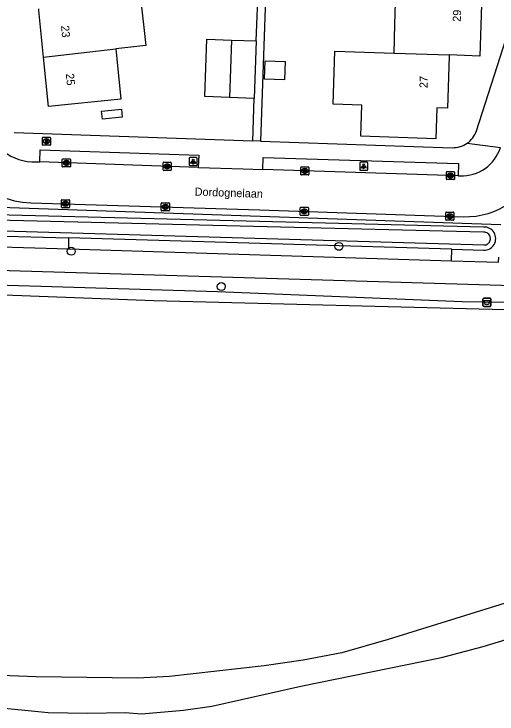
# Model space of a CAD drawing. Extents: x 158461 to 159795, y 387220 to 388672.
# Drawn here: x 159379.5 to 159438.9, y 387650.8 to 387737.1 of the extents above; entities that cross this region are included whole.
import ezdxf

# ---------------------------------------------------------------- set-up
doc = ezdxf.new("R2010")
doc.units = 0
for name, color, linetype in [('IMGEO_Afvalbak', 7, 'Continuous'), ('IMGEO_Boom', 7, 'Continuous'), ('IMGEO_Brandkraan', 7, 'Continuous'), ('IMGEO_Groenvoorziening', 7, 'Continuous'), ('IMGEO_Kolk', 7, 'Continuous'), ('IMGEO_Lichtpunt', 7, 'Continuous'), ('IMGEO_Openbare_ruimte_label', 7, 'Continuous'), ('IMGEO_Pand', 7, 'Continuous'), ('IMGEO_Pand_nummerreeks', 7, 'Continuous'), ('IMGEO_Rijbaan_lokaal_open', 7, 'Continuous'), ('IMGEO_Voetpad_halfverhard', 7, 'Continuous'), ('IMGEO_Voetpad_onverhard', 7, 'Continuous'), ('IMGEO_Voetpad_open', 7, 'Continuous'), ('IMGEO_Waterloop', 7, 'Continuous')]:
    doc.layers.add(name, color=color, linetype=linetype)

msp = doc.modelspace()

# ---------------------------------------------------------------- linework, layer by layer
at = {"layer": 'IMGEO_Afvalbak'}
for p, q in [((159437.216, 387701.187), (159437.216, 387701.987)), ((159437.216, 387701.987), (159437.216, 387701.187)), ((159437.316, 387702.087), (159438.106, 387702.087)), ((159438.106, 387702.087), (159437.316, 387702.087)), ((159438.206, 387701.987), (159438.206, 387701.187)), ((159438.206, 387701.187), (159438.206, 387701.987)), ((159438.106, 387701.087), (159437.316, 387701.087)), ((159437.316, 387701.087), (159438.106, 387701.087))]:
    msp.add_line(p, q, dxfattribs=at)
msp.add_lwpolyline([(159437.359, 387701.801), (159438.063, 387701.801), (159437.914, 387701.331), (159437.508, 387701.331), (159437.359, 387701.801)], dxfattribs=at)
for centre, start, end in [((159437.316, 387701.987), 90, 180), ((159437.316, 387701.987), 90, 180), ((159438.106, 387701.987), 0, 90), ((159438.106, 387701.987), 360, 90), ((159437.316, 387701.187), 180, 270), ((159437.316, 387701.187), 180, 270), ((159438.106, 387701.187), 270, 0), ((159438.106, 387701.187), 270, 0)]:
    msp.add_arc(centre, 0.1, start, end, dxfattribs=at)
at = {"layer": 'IMGEO_Boom'}
for centre in [(159419.471, 387708.482), (159386.503, 387707.882), (159404.986, 387703.528)]:
    msp.add_circle(centre, 0.489, dxfattribs=at)
at = {"layer": 'IMGEO_Brandkraan'}
for p, q in [((159382.945, 387721.014), (159382.945, 387721.866)), ((159383.02, 387721.94), (159383.872, 387721.94)), ((159383.433, 387721.72), (159383.458, 387721.72)), ((159383.946, 387721.866), (159383.946, 387721.014)), ((159383.872, 387720.94), (159383.02, 387720.94)), ((159383.456, 387721.16), (159383.431, 387721.16))]:
    msp.add_line(p, q, dxfattribs=at)
for points in [[(159382.945, 387721.014), (159382.945, 387721.866)], [(159383.02, 387721.94), (159383.872, 387721.94)], [(159383.293, 387721.64), (159383.293, 387721.24), (159383.506, 387721.24)], [(159383.524, 387721.64), (159383.293, 387721.64)], [(159383.472, 387721.559), (159383.418, 387721.559), (159383.418, 387721.483)], [(159383.418, 387721.483), (159383.471, 387721.483)], [(159383.48, 387721.407), (159383.418, 387721.407), (159383.418, 387721.326)], [(159383.946, 387721.866), (159383.946, 387721.014)], [(159383.872, 387720.94), (159383.02, 387720.94)], [(159383.418, 387721.326), (159383.48, 387721.326)]]:
    msp.add_lwpolyline(points, dxfattribs=at)
for centre, radius, start, end in [((159383.022, 387721.864), 0.0765, 91.55205, 178.44795), ((159383.022, 387721.864), 0.0765, 91.55205, 178.44795), ((159383.473, 387721.521), 0.0379, 267.82845, 90.93552), ((159383.481, 387721.366), 0.0404, 269.87594, 90.50774), ((159383.528, 387721.495), 0.145, 59.4692, 91.53667), ((159383.553, 387721.542), 0.0922, 285.51372, 58.15012), ((159383.558, 387721.35), 0.105, 301.31148, 78.98903), ((159383.87, 387721.864), 0.0765, 1.55205, 88.44795), ((159383.87, 387721.864), 0.0765, 1.55205, 88.44795), ((159383.022, 387721.016), 0.0765, 181.55205, 268.44795), ((159383.022, 387721.016), 0.0765, 181.55205, 268.44795), ((159383.512, 387721.491), 0.251, 268.66757, 293.53466), ((159383.87, 387721.016), 0.0765, 271.55205, 358.44795), ((159383.87, 387721.016), 0.0765, 271.55205, 358.44795)]:
    msp.add_arc(centre, radius, start, end, dxfattribs=at)
for centre, major_axis, ratio, start_param, end_param in [((159383.432, 387721.44), (-0.387, 0.002), 0.722429, 4.712389, 7.853982), ((159383.457, 387721.44), (-0.39, 0.002), 0.717154, 1.570796, 4.712389)]:
    msp.add_ellipse(centre, major_axis=major_axis, ratio=ratio, start_param=start_param, end_param=end_param, dxfattribs=at)
at = {"layer": 'IMGEO_Groenvoorziening'}
for points in [[(159437.299, 387710.866), (159373.925, 387712.451)], [(159373.751, 387709.88), (159386.156, 387709.516)], [(159386.156, 387709.516), (159386.156, 387708.167)], [(159433.373, 387708.129), (159386.156, 387709.516)], [(159433.346, 387706.713), (159433.373, 387708.129)], [(159433.373, 387708.129), (159437.311, 387708.013)]]:
    msp.add_lwpolyline(points, dxfattribs=at)
msp.add_arc((159437.363, 387709.44), 1.428, 267.90026, 92.58172, dxfattribs=at)
at = {"layer": 'IMGEO_Kolk'}
for p, q in [((159385.403, 387718.345), (159385.403, 387719.197)), ((159385.478, 387719.271), (159386.33, 387719.271)), ((159385.891, 387719.051), (159385.916, 387719.051)), ((159386.404, 387719.197), (159386.404, 387718.345)), ((159397.818, 387717.922), (159397.818, 387718.774)), ((159397.893, 387718.848), (159398.745, 387718.848)), ((159398.819, 387718.774), (159398.819, 387717.922)), ((159386.33, 387718.271), (159385.478, 387718.271)), ((159385.914, 387718.491), (159385.889, 387718.491)), ((159398.329, 387718.068), (159398.304, 387718.068)), ((159398.306, 387718.628), (159398.331, 387718.628)), ((159414.771, 387717.358), (159414.771, 387718.21)), ((159414.846, 387718.284), (159415.698, 387718.284)), ((159415.259, 387718.064), (159415.284, 387718.064)), ((159415.772, 387718.21), (159415.772, 387717.358)), ((159398.745, 387717.848), (159397.893, 387717.848)), ((159415.698, 387717.284), (159414.846, 387717.284)), ((159415.282, 387717.504), (159415.257, 387717.504)), ((159432.71, 387716.779), (159432.71, 387717.631)), ((159432.785, 387717.705), (159433.637, 387717.705)), ((159433.198, 387717.485), (159433.223, 387717.485)), ((159433.711, 387717.631), (159433.711, 387716.779)), ((159433.637, 387716.705), (159432.785, 387716.705)), ((159433.221, 387716.925), (159433.196, 387716.925)), ((159385.295, 387713.308), (159385.295, 387714.16)), ((159385.37, 387714.234), (159386.222, 387714.234)), ((159385.783, 387714.014), (159385.808, 387714.014)), ((159386.296, 387714.16), (159386.296, 387713.308)), ((159397.594, 387712.924), (159397.594, 387713.776)), ((159397.669, 387713.85), (159398.521, 387713.85)), ((159398.082, 387713.63), (159398.107, 387713.63)), ((159398.595, 387713.776), (159398.595, 387712.924)), ((159386.222, 387713.234), (159385.37, 387713.234)), ((159385.806, 387713.454), (159385.781, 387713.454)), ((159398.521, 387712.85), (159397.669, 387712.85)), ((159398.105, 387713.07), (159398.08, 387713.07)), ((159414.713, 387712.377), (159414.713, 387713.229)), ((159414.788, 387713.303), (159415.64, 387713.303)), ((159415.201, 387713.083), (159415.226, 387713.083)), ((159415.714, 387713.229), (159415.714, 387712.377)), ((159415.64, 387712.303), (159414.788, 387712.303)), ((159415.224, 387712.523), (159415.199, 387712.523)), ((159432.641, 387711.774), (159432.641, 387712.626)), ((159432.716, 387712.7), (159433.568, 387712.7)), ((159433.152, 387711.92), (159433.127, 387711.92)), ((159433.129, 387712.48), (159433.154, 387712.48)), ((159433.642, 387712.626), (159433.642, 387711.774)), ((159433.568, 387711.7), (159432.716, 387711.7))]:
    msp.add_line(p, q, dxfattribs=at)
for points in [[(159385.403, 387718.345), (159385.403, 387719.197)], [(159385.478, 387719.271), (159386.33, 387719.271)], [(159385.724, 387718.971), (159385.847, 387718.971), (159385.847, 387718.82), (159385.977, 387718.971), (159386.141, 387718.971), (159385.995, 387718.82), (159386.148, 387718.571), (159385.996, 387718.571), (159385.911, 387718.735), (159385.847, 387718.668), (159385.847, 387718.571), (159385.724, 387718.571), (159385.724, 387718.971)], [(159386.404, 387719.197), (159386.404, 387718.345)], [(159397.818, 387717.922), (159397.818, 387718.774)], [(159397.893, 387718.848), (159398.745, 387718.848)], [(159398.819, 387718.774), (159398.819, 387717.922)], [(159386.33, 387718.271), (159385.478, 387718.271)], [(159398.139, 387718.548), (159398.262, 387718.548), (159398.262, 387718.397), (159398.392, 387718.548), (159398.556, 387718.548), (159398.41, 387718.397), (159398.563, 387718.148), (159398.411, 387718.148), (159398.326, 387718.312), (159398.262, 387718.245), (159398.262, 387718.148), (159398.139, 387718.148), (159398.139, 387718.548)], [(159414.771, 387717.358), (159414.771, 387718.21)], [(159414.846, 387718.284), (159415.698, 387718.284)], [(159415.092, 387717.984), (159415.215, 387717.984), (159415.215, 387717.833), (159415.345, 387717.984), (159415.509, 387717.984), (159415.363, 387717.833), (159415.516, 387717.584), (159415.364, 387717.584), (159415.279, 387717.748), (159415.215, 387717.681), (159415.215, 387717.584), (159415.092, 387717.584), (159415.092, 387717.984)], [(159415.772, 387718.21), (159415.772, 387717.358)], [(159398.745, 387717.848), (159397.893, 387717.848)], [(159415.698, 387717.284), (159414.846, 387717.284)], [(159432.71, 387716.779), (159432.71, 387717.631)], [(159432.785, 387717.705), (159433.637, 387717.705)], [(159433.031, 387717.405), (159433.154, 387717.405), (159433.154, 387717.254), (159433.284, 387717.405), (159433.448, 387717.405), (159433.302, 387717.254), (159433.455, 387717.005), (159433.303, 387717.005), (159433.218, 387717.169), (159433.154, 387717.102), (159433.154, 387717.005), (159433.031, 387717.005), (159433.031, 387717.405)], [(159433.711, 387717.631), (159433.711, 387716.779)], [(159433.637, 387716.705), (159432.785, 387716.705)], [(159385.295, 387713.308), (159385.295, 387714.16)], [(159385.37, 387714.234), (159386.222, 387714.234)], [(159385.616, 387713.934), (159385.739, 387713.934), (159385.739, 387713.783), (159385.869, 387713.934), (159386.033, 387713.934), (159385.887, 387713.783), (159386.04, 387713.534), (159385.888, 387713.534), (159385.803, 387713.698), (159385.739, 387713.631), (159385.739, 387713.534), (159385.616, 387713.534), (159385.616, 387713.934)], [(159386.296, 387714.16), (159386.296, 387713.308)], [(159397.594, 387712.924), (159397.594, 387713.776)], [(159397.669, 387713.85), (159398.521, 387713.85)], [(159398.595, 387713.776), (159398.595, 387712.924)], [(159386.222, 387713.234), (159385.37, 387713.234)], [(159398.521, 387712.85), (159397.669, 387712.85)], [(159397.915, 387713.55), (159398.038, 387713.55), (159398.038, 387713.399), (159398.168, 387713.55), (159398.332, 387713.55), (159398.186, 387713.399), (159398.339, 387713.15), (159398.187, 387713.15), (159398.102, 387713.314), (159398.038, 387713.247), (159398.038, 387713.15), (159397.915, 387713.15), (159397.915, 387713.55)], [(159414.713, 387712.377), (159414.713, 387713.229)], [(159414.788, 387713.303), (159415.64, 387713.303)], [(159415.034, 387713.003), (159415.157, 387713.003), (159415.157, 387712.852), (159415.287, 387713.003), (159415.451, 387713.003), (159415.305, 387712.852), (159415.458, 387712.603), (159415.306, 387712.603), (159415.221, 387712.767), (159415.157, 387712.7), (159415.157, 387712.603), (159415.034, 387712.603), (159415.034, 387713.003)], [(159415.714, 387713.229), (159415.714, 387712.377)], [(159415.64, 387712.303), (159414.788, 387712.303)], [(159432.641, 387711.774), (159432.641, 387712.626)], [(159432.716, 387712.7), (159433.568, 387712.7)], [(159432.962, 387712.4), (159433.085, 387712.4), (159433.085, 387712.249), (159433.215, 387712.4), (159433.379, 387712.4), (159433.233, 387712.249), (159433.386, 387712), (159433.234, 387712), (159433.149, 387712.164), (159433.085, 387712.097), (159433.085, 387712), (159432.962, 387712), (159432.962, 387712.4)], [(159433.642, 387712.626), (159433.642, 387711.774)], [(159433.568, 387711.7), (159432.716, 387711.7)]]:
    msp.add_lwpolyline(points, dxfattribs=at)
for centre, start, end in [((159385.48, 387719.195), 91.55205, 178.44795), ((159385.48, 387719.195), 91.55205, 178.44795), ((159386.328, 387719.195), 1.55205, 88.44795), ((159386.328, 387719.195), 1.55205, 88.44795), ((159397.895, 387718.772), 91.55205, 178.44795), ((159397.895, 387718.772), 91.55205, 178.44795), ((159398.743, 387718.772), 1.55205, 88.44795), ((159398.743, 387718.772), 1.55205, 88.44795), ((159385.48, 387718.347), 181.55205, 268.44795), ((159385.48, 387718.347), 181.55205, 268.44795), ((159386.328, 387718.347), 271.55205, 358.44795), ((159386.328, 387718.347), 271.55205, 358.44795), ((159397.895, 387717.924), 181.55205, 268.44795), ((159397.895, 387717.924), 181.55205, 268.44795), ((159398.743, 387717.924), 271.55205, 358.44795), ((159398.743, 387717.924), 271.55205, 358.44795), ((159414.848, 387718.208), 91.55205, 178.44795), ((159414.848, 387718.208), 91.55205, 178.44795), ((159415.696, 387718.208), 1.55205, 88.44795), ((159415.696, 387718.208), 1.55205, 88.44795), ((159414.848, 387717.36), 181.55205, 268.44795), ((159414.848, 387717.36), 181.55205, 268.44795), ((159415.696, 387717.36), 271.55205, 358.44795), ((159415.696, 387717.36), 271.55205, 358.44795), ((159432.787, 387717.629), 91.55205, 178.44795), ((159432.787, 387717.629), 91.55205, 178.44795), ((159433.635, 387717.629), 1.55205, 88.44795), ((159433.635, 387717.629), 1.55205, 88.44795), ((159432.787, 387716.781), 181.55205, 268.44795), ((159432.787, 387716.781), 181.55205, 268.44795), ((159433.635, 387716.781), 271.55205, 358.44795), ((159433.635, 387716.781), 271.55205, 358.44795), ((159385.372, 387714.158), 91.55205, 178.44795), ((159385.372, 387714.158), 91.55205, 178.44795), ((159386.22, 387714.158), 1.55205, 88.44795), ((159386.22, 387714.158), 1.55205, 88.44795), ((159397.671, 387713.774), 91.55205, 178.44795), ((159397.671, 387713.774), 91.55205, 178.44795), ((159398.519, 387713.774), 1.55205, 88.44795), ((159398.519, 387713.774), 1.55205, 88.44795), ((159385.372, 387713.31), 181.55205, 268.44795), ((159385.372, 387713.31), 181.55205, 268.44795), ((159386.22, 387713.31), 271.55205, 358.44795), ((159386.22, 387713.31), 271.55205, 358.44795), ((159397.671, 387712.926), 181.55205, 268.44795), ((159397.671, 387712.926), 181.55205, 268.44795), ((159398.519, 387712.926), 271.55205, 358.44795), ((159398.519, 387712.926), 271.55205, 358.44795), ((159414.79, 387713.227), 91.55205, 178.44795), ((159414.79, 387713.227), 91.55205, 178.44795), ((159415.638, 387713.227), 1.55205, 88.44795), ((159415.638, 387713.227), 1.55205, 88.44795), ((159414.79, 387712.379), 181.55205, 268.44795), ((159414.79, 387712.379), 181.55205, 268.44795), ((159415.638, 387712.379), 271.55205, 358.44795), ((159415.638, 387712.379), 271.55205, 358.44795), ((159432.718, 387712.624), 91.55205, 178.44795), ((159432.718, 387712.624), 91.55205, 178.44795), ((159433.566, 387712.624), 1.55205, 88.44795), ((159433.566, 387712.624), 1.55205, 88.44795), ((159432.718, 387711.776), 181.55205, 268.44795), ((159432.718, 387711.776), 181.55205, 268.44795), ((159433.566, 387711.776), 271.55205, 358.44795), ((159433.566, 387711.776), 271.55205, 358.44795)]:
    msp.add_arc(centre, 0.0765, start, end, dxfattribs=at)
for centre, major_axis, ratio, start_param, end_param in [((159385.89, 387718.771), (-0.387, 0.002), 0.722429, 4.712389, 7.853982), ((159385.915, 387718.771), (-0.39, 0.002), 0.717154, 1.570796, 4.712389), ((159398.305, 387718.348), (-0.387, 0.002), 0.722429, 4.712389, 7.853982), ((159398.33, 387718.348), (-0.39, 0.002), 0.717154, 1.570796, 4.712389), ((159415.258, 387717.784), (-0.387, 0.002), 0.722429, 4.712389, 7.853982), ((159415.283, 387717.784), (-0.39, 0.002), 0.717154, 1.570796, 4.712389), ((159433.197, 387717.205), (-0.387, 0.002), 0.722429, 4.712389, 7.853982), ((159433.222, 387717.205), (-0.39, 0.002), 0.717154, 1.570796, 4.712389), ((159385.782, 387713.734), (-0.387, 0.002), 0.722429, 4.712389, 7.853982), ((159385.807, 387713.734), (-0.39, 0.002), 0.717154, 1.570796, 4.712389), ((159398.081, 387713.35), (-0.387, 0.002), 0.722429, 4.712389, 7.853982), ((159398.106, 387713.35), (-0.39, 0.002), 0.717154, 1.570796, 4.712389), ((159415.2, 387712.803), (-0.387, 0.002), 0.722429, 4.712389, 7.853982), ((159415.225, 387712.803), (-0.39, 0.002), 0.717154, 1.570796, 4.712389), ((159433.128, 387712.2), (-0.387, 0.002), 0.722429, 4.712389, 7.853982), ((159433.153, 387712.2), (-0.39, 0.002), 0.717154, 1.570796, 4.712389)]:
    msp.add_ellipse(centre, major_axis=major_axis, ratio=ratio, start_param=start_param, end_param=end_param, dxfattribs=at)
at = {"layer": 'IMGEO_Lichtpunt'}
for p, q in [((159401.023, 387719.338), (159401.023, 387718.531)), ((159401.023, 387719.338), (159401.023, 387718.531)), ((159401.925, 387719.433), (159401.117, 387719.433)), ((159401.925, 387719.433), (159401.117, 387719.433)), ((159402.019, 387718.531), (159402.019, 387719.338)), ((159402.019, 387718.531), (159402.019, 387719.338)), ((159422.036, 387718.757), (159422.036, 387717.95)), ((159422.036, 387718.757), (159422.036, 387717.95)), ((159422.938, 387718.852), (159422.13, 387718.852)), ((159422.938, 387718.852), (159422.13, 387718.852)), ((159423.032, 387717.95), (159423.032, 387718.757)), ((159423.032, 387717.95), (159423.032, 387718.757)), ((159401.117, 387718.437), (159401.925, 387718.437)), ((159401.117, 387718.437), (159401.925, 387718.437)), ((159422.13, 387717.856), (159422.938, 387717.856)), ((159422.13, 387717.856), (159422.938, 387717.856))]:
    msp.add_line(p, q, dxfattribs=at)
for points in [[(159401.397, 387719.002), (159401.436, 387718.974), (159401.248, 387718.712), (159401.21, 387718.739), (159401.397, 387719.002)], [(159401.499, 387718.954), (159401.546, 387718.954), (159401.546, 387718.632), (159401.499, 387718.632), (159401.499, 387718.954)], [(159401.609, 387718.974), (159401.647, 387719.001), (159401.834, 387718.739), (159401.795, 387718.711), (159401.609, 387718.974)], [(159422.41, 387718.421), (159422.449, 387718.393), (159422.261, 387718.131), (159422.223, 387718.158), (159422.41, 387718.421)], [(159422.512, 387718.373), (159422.559, 387718.373), (159422.559, 387718.051), (159422.512, 387718.051), (159422.512, 387718.373)], [(159422.622, 387718.393), (159422.66, 387718.42), (159422.847, 387718.158), (159422.808, 387718.13), (159422.622, 387718.393)]]:
    msp.add_lwpolyline(points, dxfattribs=at)
for centre in [(159401.522, 387719.136), (159422.535, 387718.555)]:
    msp.add_circle(centre, 0.0994, dxfattribs=at)
for centre, start, end in [((159401.117, 387719.338), 90, 180), ((159401.117, 387719.338), 90, 180), ((159401.925, 387719.338), 0, 90), ((159401.925, 387719.338), 0, 90), ((159422.13, 387718.757), 90, 180), ((159422.13, 387718.757), 90, 180), ((159422.938, 387718.757), 0, 90), ((159422.938, 387718.757), 0, 90), ((159401.117, 387718.531), 180, 270), ((159401.117, 387718.531), 180, 270), ((159401.925, 387718.531), 270, 0), ((159401.925, 387718.531), 270, 360), ((159422.13, 387717.95), 180, 270), ((159422.13, 387717.95), 180, 270), ((159422.938, 387717.95), 270, 0), ((159422.938, 387717.95), 270, 360)]:
    msp.add_arc(centre, 0.0946, start, end, dxfattribs=at)
at = {"layer": 'IMGEO_Pand'}
for points in [[(159426.295, 387732.311), (159426.361, 387735.862), (159426.574, 387742.368)], [(159435.915, 387742.048), (159435.794, 387738.354), (159437.036, 387738.313), (159436.827, 387731.949), (159433.045, 387732.079)], [(159388.243, 387738.447), (159391.404, 387738.764), (159395.018, 387739.173), (159395.698, 387733.245), (159392, 387732.821)], [(159383.095, 387731.799), (159382.518, 387737.545), (159382.497, 387737.754)], [(159406.005, 387726.834), (159402.97, 387726.941), (159403.222, 387734.031), (159406.258, 387733.923)], [(159406.258, 387733.923), (159406.005, 387726.834)], [(159406.258, 387733.923), (159409.293, 387733.816)], [(159409.293, 387733.816), (159409.041, 387726.726)], [(159392, 387732.821), (159392.123, 387731.6), (159392.622, 387726.624), (159383.704, 387725.729), (159383.095, 387731.799)], [(159383.095, 387731.799), (159392, 387732.821)], [(159433.045, 387732.079), (159433.04, 387731.929), (159432.83, 387725.513), (159431.536, 387725.556), (159431.411, 387721.759), (159422.175, 387722.061), (159422.301, 387725.894), (159418.773, 387726.016), (159418.988, 387732.562), (159426.295, 387732.311)], [(159426.295, 387732.311), (159433.045, 387732.079)], [(159412.761, 387729.005), (159410.326, 387729.091), (159410.405, 387731.34), (159412.84, 387731.254), (159412.761, 387729.005)], [(159409.041, 387726.726), (159406.005, 387726.834)], [(159392.776, 387724.416), (159390.335, 387724.172), (159390.237, 387725.154), (159392.678, 387725.399), (159392.776, 387724.416)]]:
    msp.add_lwpolyline(points, dxfattribs=at)
at = {"layer": 'IMGEO_Rijbaan_lokaal_open'}
for points in [[(159381.643, 387718.917), (159382.641, 387718.883)], [(159402.158, 387718.218), (159382.641, 387718.883)], [(159402.158, 387718.218), (159407.68, 387718.03), (159410.106, 387717.952)], [(159434.153, 387717.176), (159410.106, 387717.952)], [(159434.153, 387717.176), (159434.392, 387717.168)], [(159381.537, 387713.866), (159409.709, 387712.987), (159434.83, 387712.142)]]:
    msp.add_lwpolyline(points, dxfattribs=at)
for centre, radius, start, end in [((159381.846, 387724.893), 5.979, 186.18987, 268.05156), ((159381.884, 387724.945), 11.085, 186.23137, 268.20553), ((159434.557, 387722.237), 5.072, 268.13683, 342.2037), ((159435.141, 387721.413), 9.276, 268.08161, 342.48907)]:
    msp.add_arc(centre, radius, start, end, dxfattribs=at)
at = {"layer": 'IMGEO_Voetpad_halfverhard'}
for points in [[(159372.194, 387709.441), (159372.279, 387708.595), (159386.156, 387708.167)], [(159527.034, 387700.218), (159500, 387701.435), (159473.064, 387702.088), (159449.131, 387703.361), (159367.768, 387705.775), (159278.689, 387708.876)], [(159386.156, 387708.167), (159433.346, 387706.713)], [(159433.346, 387706.713), (159439.115, 387706.535), (159439.155, 387707.164)]]:
    msp.add_lwpolyline(points, dxfattribs=at)
at = {"layer": 'IMGEO_Voetpad_onverhard'}
for points in [[(159518.543, 387672.148), (159515.473, 387672.932), (159490.967, 387674.001), (159487.063, 387673.823), (159475.436, 387672.652), (159474.207, 387672.634), (159463.067, 387670.442), (159445.255, 387666.127), (159425.56, 387660), (159419.839, 387658.369), (159415.066, 387657.457), (159410.253, 387656.782), (159398.597, 387655.458), (159394.669, 387655.236), (159382.186, 387655.392), (159371.298, 387655.822), (159361.864, 387657.072), (159352.076, 387659.149), (159345.001, 387660.757), (159335.4, 387664.075)], [(159334.639, 387661.458), (159343.602, 387658.576), (159354.535, 387655.836), (159365.836, 387653.379), (159376.611, 387651.701), (159383.668, 387650.999), (159388.494, 387650.944), (159393.128, 387651.013), (159395.148, 387650.826), (159400.342, 387651.311), (159403.828, 387651.803), (159414.796, 387654.243), (159432.124, 387657.774), (159437.263, 387659.137), (159456.405, 387664.99), (159464.247, 387667.09), (159472.272, 387668.782), (159478.231, 387670.01), (159482.315, 387670.617), (159486.483, 387670.982), (159490.403, 387671.036), (159500, 387670.808), (159514.021, 387670.504), (159517.73, 387669.47)]]:
    msp.add_lwpolyline(points, dxfattribs=at)
at = {"layer": 'IMGEO_Voetpad_open'}
for points in [[(159409.934, 387765.476), (159410.032, 387770.372), (159422.261, 387779.166), (159423.1, 387778), (159411.48, 387769.643), (159409.801, 387721.471)], [(159436.405, 387722.741), (159445.18, 387750), (159449.774, 387764.272)], [(159409.293, 387733.816), (159409.559, 387740.941)], [(159408.855, 387721.504), (159409.041, 387726.726)], [(159379.455, 387722.529), (159408.855, 387721.504)], [(159409.801, 387721.471), (159408.855, 387721.504)], [(159409.801, 387721.471), (159433.428, 387720.648)], [(159435.266, 387721.197), (159439.386, 387720.687)], [(159382.641, 387718.883), (159382.693, 387720.385), (159402.209, 387719.72), (159402.158, 387718.218)], [(159410.106, 387717.952), (159410.157, 387719.454), (159434.205, 387718.678), (159434.153, 387717.176)], [(159439.41, 387711.144), (159371.79, 387713.467)]]:
    msp.add_lwpolyline(points, dxfattribs=at)
for centre, start, end in [((159433.528, 387723.671), 305.08804, 342.07999), ((159433.526, 387723.671), 268.13957, 305.1216)]:
    msp.add_arc(centre, 3.024, start, end, dxfattribs=at)
at = {"layer": 'IMGEO_Waterloop'}
for points in [[(159438.081, 387709.119), (159438.125, 387709.245), (159438.147, 387709.376), (159438.146, 387709.51), (159438.123, 387709.641), (159438.078, 387709.766), (159438.013, 387709.882), (159437.929, 387709.986), (159437.829, 387710.073), (159437.715, 387710.143), (159437.591, 387710.192), (159437.461, 387710.22), (159437.278, 387710.227), (159373.947, 387711.811)], [(159373.833, 387710.517), (159437.305, 387708.653), (159437.468, 387708.661), (159437.598, 387708.689), (159437.721, 387708.74), (159437.834, 387708.81), (159437.934, 387708.899), (159438.017, 387709.003), (159438.081, 387709.119)], [(159523.962, 387699.431), (159500, 387700.264), (159471.262, 387701.047), (159434.661, 387701.636), (159404.502, 387702.889), (159358.221, 387704.267), (159332.371, 387705.524), (159280.112, 387707.458)], [(159280.051, 387706.468), (159303.981, 387705.397), (159310.899, 387705.24), (159356.487, 387703.316), (159396.682, 387701.799), (159441.573, 387700.672), (159491.753, 387698.332)]]:
    msp.add_lwpolyline(points, dxfattribs=at)

# ---------------------------------------------------------------- texts
at = {"layer": 'IMGEO_Openbare_ruimte_label'}
msp.add_text('Dordognelaan', height=1, rotation=358.10803, dxfattribs=at).set_placement((159401.696, 387714.737))
at = {"layer": 'IMGEO_Pand_nummerreeks'}
for s, rotation, p in [('29', 87.64535, (159434.479, 387736.151)), ('23', 275.72937, (159385.239, 387735.665)), ('25', 275.73172, (159385.833, 387729.757)), ('27', 88.12664, (159430.389, 387727.978))]:
    msp.add_text(s, height=1, rotation=rotation, dxfattribs=at).set_placement(p)

doc.saveas('drawing.dxf')
